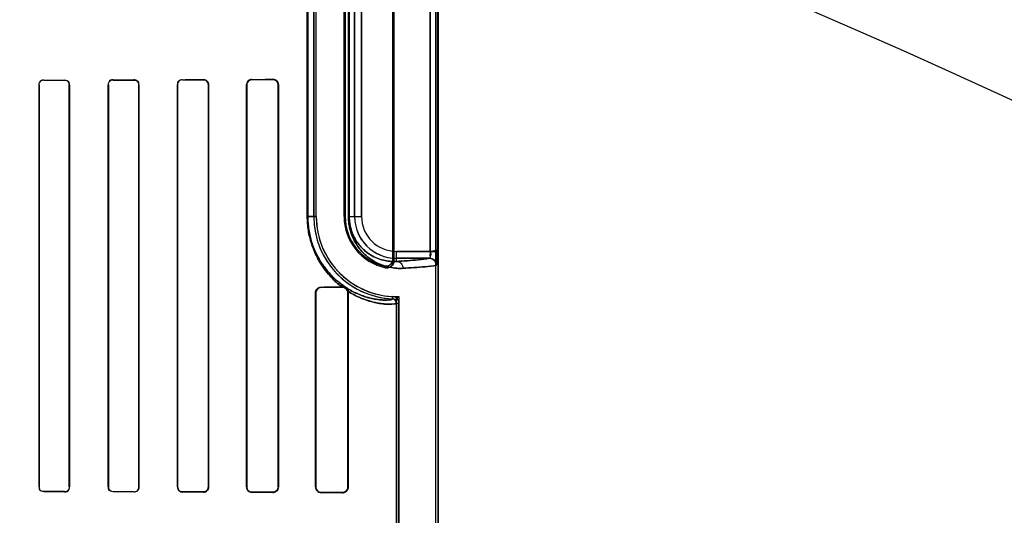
# Model space of a CAD drawing. Header units: millimetres. Extents: x 0 to 297, y 0 to 210.
# Tile 333 of 405: x 242.392 to 242.747, y 157.499 to 157.677. Entities that reach past the tile are written whole.
import ezdxf

# ---------------------------------------------------------------- set-up
doc = ezdxf.new("R2010")
doc.units = ezdxf.units.MM
doc.header["$LTSCALE"] = 16.335
doc.layers.get('0').update_dxf_attribs({"linetype": 'CONTINUOUS'})
for name, color, linetype in [('AXES_REF', 7, 'CONTINUOUS'), ('INTFCLR_1', 7, 'CONTINUOUS'), ('INTFCLR_72935', 7, 'CONTINUOUS')]:
    doc.layers.add(name, color=color, linetype=linetype)

msp = doc.modelspace()

# ---------------------------------------------------------------- linework, layer by layer
at = {"color": 7, "linetype": 'Continuous'}
for radius in [4.8479140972, 4.8475, 4.8164570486]:
    msp.add_circle((241.5069109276, 154.9564782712), radius, dxfattribs=at)
msp.add_arc((241.5069109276, 154.9564782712), 4.8, 278.2771290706, 261.7228709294, dxfattribs=at)
at = {"layer": 'AXES_REF', "color": 9, "linetype": 'Continuous'}
msp.add_circle((241.5069109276, 154.9564782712), 2.9642884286, dxfattribs=at)
at = {"layer": 'AXES_REF', "color": 7, "linetype": 'Continuous'}
msp.add_arc((241.5069109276, 154.9564782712), 4.91, 113.0826119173, 66.9173880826, dxfattribs=at)
at = {"layer": 'AXES_REF', "color": 9, "linetype": 'Continuous'}
msp.add_arc((241.5069109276, 154.9564782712), 4.4222561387, 94.4118118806, 85.5881881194, dxfattribs=at)
at = {"layer": 'INTFCLR_1', "color": 6, "linetype": 'Continuous'}
for p, q in [((242.541945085, 158.0414795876), (242.541945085, 156.7064711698)), ((242.5428267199, 158.0414711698), (242.5428267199, 156.7064711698)), ((242.5265076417, 157.5910024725), (242.5265076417, 157.7419398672)), ((242.526945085, 157.7424883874), (242.526945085, 157.5904539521)), ((242.4980862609, 157.7264711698), (242.4980862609, 157.6064711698)), ((242.4989678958, 157.6064711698), (242.4989678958, 157.7264711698)), ((242.5089678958, 157.6064711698), (242.5089678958, 157.7264711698)), ((242.5094053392, 157.7264711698), (242.5094053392, 157.6064711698)), ((242.3990856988, 157.6539711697), (242.3990856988, 157.5089711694)), ((242.3991457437, 157.6539711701), (242.3991457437, 157.5089711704)), ((242.4099774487, 157.5089711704), (242.4099774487, 157.6539711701)), ((242.4100394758, 157.5089711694), (242.4100394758, 157.6539711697)), ((242.4240276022, 157.6539711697), (242.4240276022, 157.5089711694)), ((242.4240920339, 157.6539711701), (242.4240920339, 157.5089711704)), ((242.4350372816, 157.5089711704), (242.4350372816, 157.6539711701)), ((242.435104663, 157.5089711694), (242.435104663, 157.6539711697)), ((242.4489529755, 157.6539711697), (242.4489529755, 157.5089711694)), ((242.4490240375, 157.6539711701), (242.4490240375, 157.5089711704)), ((242.4601133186, 157.5089711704), (242.4601133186, 157.6539711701)), ((242.4601890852, 157.5089711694), (242.4601890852, 157.6539711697)), ((242.4738552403, 157.6539711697), (242.4738552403, 157.5089711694)), ((242.4739372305, 157.6539711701), (242.4739372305, 157.5089711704)), ((242.4852118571, 157.5089711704), (242.4852118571, 157.6539711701)), ((242.485302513, 157.5089711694), (242.485302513, 157.6539711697)), ((242.4987186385, 157.5789711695), (242.4987186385, 157.5089711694)), ((242.4988223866, 157.5789711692), (242.4988223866, 157.5089711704)), ((242.5081354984, 157.5811241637), (242.5083007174, 157.5811255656)), ((242.5103474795, 157.5089711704), (242.5103474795, 157.5789711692)), ((242.5104742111, 157.5789711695), (242.5104005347, 157.5795296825)), ((242.5104742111, 157.5089711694), (242.5104742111, 157.5789711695)), ((242.5278267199, 157.5752665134), (242.5278267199, 156.9726758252)), ((242.5287083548, 156.9726758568), (242.5287083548, 157.5752665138))]:
    msp.add_line(p, q, dxfattribs=at)
at = {"layer": 'INTFCLR_1', "color": 9, "linetype": 'Continuous'}
for p, q in [((242.5400406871, 157.5939279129), (242.5400406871, 157.7390144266)), ((242.5425380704, 157.7390144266), (242.5425380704, 157.5939279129)), ((242.495726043, 157.6064711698), (242.495726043, 157.7264711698)), ((242.4959104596, 157.7264711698), (242.4959104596, 157.6064711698)), ((242.5105565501, 157.6064711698), (242.5105565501, 157.7264711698)), ((242.5108487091, 157.7264711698), (242.5108487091, 157.6064711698)), ((242.5127838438, 157.7264711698), (242.5127838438, 157.6064711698)), ((242.515283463, 157.6064711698), (242.515283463, 157.7264711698)), ((242.3990856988, 157.6539711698), (242.3991457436, 157.6539711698)), ((242.4008007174, 157.6556293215), (242.4008007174, 157.655689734)), ((242.4083007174, 157.6557059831), (242.4083007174, 157.6556443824)), ((242.4099774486, 157.6539711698), (242.4100394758, 157.6539711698)), ((242.4240276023, 157.6539711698), (242.4240920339, 157.6539711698)), ((242.4258007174, 157.6556840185), (242.4258007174, 157.6557489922)), ((242.4333007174, 157.6557698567), (242.4333007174, 157.6557031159)), ((242.4350372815, 157.6539711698), (242.4351046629, 157.6539711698)), ((242.4489529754, 157.6539711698), (242.4490240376, 157.6539711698)), ((242.4508007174, 157.6557533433), (242.4508007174, 157.6558252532)), ((242.4583007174, 157.6558523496), (242.4583007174, 157.6557776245)), ((242.4601133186, 157.6539711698), (242.4601890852, 157.6539711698)), ((242.4738552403, 157.6539711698), (242.4739372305, 157.6539711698)), ((242.4758007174, 157.6558421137), (242.4758007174, 157.6559256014)), ((242.4833007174, 157.6559624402), (242.4833007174, 157.6558737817)), ((242.4852118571, 157.6539711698), (242.4853025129, 157.6539711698)), ((242.495726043, 157.6064711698), (242.4989678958, 157.6064711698)), ((242.5094053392, 157.6064711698), (242.5089678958, 157.6064711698)), ((242.5105565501, 157.6064711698), (242.515283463, 157.6064711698)), ((242.5278267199, 157.5903060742), (242.5278267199, 157.5939279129)), ((242.5400406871, 157.5939279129), (242.5278267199, 157.5939279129)), ((242.5278267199, 157.5914282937), (242.5397713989, 157.5914282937)), ((242.4987186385, 157.5789711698), (242.4988223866, 157.5789711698)), ((242.5008007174, 157.5809603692), (242.5008007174, 157.5810676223)), ((242.5083007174, 157.5811255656), (242.5083007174, 157.5810047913)), ((242.5103474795, 157.5789711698), (242.5104742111, 157.5789711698)), ((242.5264410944, 157.5776456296), (242.5263987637, 157.5767650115)), ((242.5278267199, 157.5752666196), (242.5287083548, 157.5752666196)), ((242.3991457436, 157.5089711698), (242.3990856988, 157.5089711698)), ((242.4100394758, 157.5089711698), (242.4099774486, 157.5089711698)), ((242.4240920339, 157.5089711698), (242.4240276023, 157.5089711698)), ((242.4351046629, 157.5089711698), (242.4350372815, 157.5089711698)), ((242.4490240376, 157.5089711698), (242.4489529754, 157.5089711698)), ((242.4601890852, 157.5089711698), (242.4601133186, 157.5089711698)), ((242.4739372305, 157.5089711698), (242.4738552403, 157.5089711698)), ((242.4853025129, 157.5089711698), (242.4852118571, 157.5089711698)), ((242.4988223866, 157.5089711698), (242.4987186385, 157.5089711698)), ((242.5104742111, 157.5089711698), (242.5103474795, 157.5089711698)), ((242.4008007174, 157.5072526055), (242.4008007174, 157.507313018)), ((242.4083007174, 157.5072979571), (242.4083007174, 157.5072363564)), ((242.4258007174, 157.5071933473), (242.4258007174, 157.507258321)), ((242.4333007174, 157.5072392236), (242.4333007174, 157.5071724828)), ((242.4508007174, 157.5071170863), (242.4508007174, 157.5071889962)), ((242.4583007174, 157.507164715), (242.4583007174, 157.5070899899)), ((242.4758007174, 157.5070167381), (242.4758007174, 157.5071002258)), ((242.4833007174, 157.5070685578), (242.4833007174, 157.5069798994)), ((242.5008007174, 157.5068747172), (242.5008007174, 157.5069819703)), ((242.5083007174, 157.5069375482), (242.5083007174, 157.5068167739))]:
    msp.add_line(p, q, dxfattribs=at)
at = {"layer": 'INTFCLR_1', "color": 7, "linetype": 'Continuous'}
for p, q in [((242.5400406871, 157.5939279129), (242.5425391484, 157.5944109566)), ((242.5425380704, 157.5939279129), (242.5400406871, 157.5939279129)), ((242.5078700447, 157.5821522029), (242.5099561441, 157.5806988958)), ((242.5083007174, 157.5811255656), (242.5088685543, 157.5810544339)), ((242.508912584, 157.580914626), (242.5083007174, 157.5810047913)), ((242.50985982, 157.5807590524), (242.5084032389, 157.5817499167)), ((242.4589234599, 157.507193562), (242.4583007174, 157.5070899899)), ((242.5083007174, 157.5069375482), (242.5089133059, 157.5070279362))]:
    msp.add_line(p, q, dxfattribs=at)
at = {"layer": 'INTFCLR_1', "color": 6, "linetype": 'Continuous'}
for centre, radius, start, end in [((242.5278267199, 157.6064711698), 0.0297404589, 179.9999999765, 267.2479465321), ((242.5278267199, 157.6064711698), 0.028858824, 180.0000016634, 267.2480109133), ((242.5278267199, 157.6064711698), 0.018858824, 180.0000025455, 258.1110820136), ((242.5278267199, 157.6064711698), 0.0184213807, 179.9999997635, 256.164763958), ((242.5263265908, 157.5752666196), 0.0015001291, 0, 87.24365361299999), ((242.5263265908, 157.5752666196), 0.002381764, 359.9999793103, 87.2436560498)]:
    msp.add_arc(centre, radius, start, end, dxfattribs=at)
at = {"layer": 'INTFCLR_1', "color": 9, "linetype": 'Continuous'}
for centre, radius, start, end in [((242.5278267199, 157.6064711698), 0.0150428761, 179.9999999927, 270.0000000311), ((242.5278267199, 157.6064711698), 0.0125432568, 180.0000002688, 269.9999999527), ((242.5590191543, 157.6164816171), 0.0413059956, 218.0856596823, 219.0588532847), ((242.5591776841, 157.6208289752), 0.0481478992, 222.0440527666, 222.9598197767), ((242.5378969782, 157.6212831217), 0.04932388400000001, 232.2612424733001, 232.4993335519)]:
    msp.add_arc(centre, radius, start, end, dxfattribs=at)
at = {"layer": 'INTFCLR_1', "color": 6, "linetype": 'Continuous'}
for centre, major_axis, ratio, start_param, end_param in [((242.2670507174, 157.6564711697), (0.2607760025, 0), 0.0034906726, -1.0322457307, -0.9983944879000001), ((242.2670507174, 157.6564711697), (0.2757760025, 0), 0.0034906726, -1.0644388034, -1.0330623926), ((242.2670507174, 157.6564711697), (0.2607760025, 0), 0.0034906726, -0.9162996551, -0.8795209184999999), ((242.2670507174, 157.6564711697), (0.2757760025, 0), 0.0034906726, -0.9573995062, -0.9237350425), ((242.2670507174, 157.6564711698), (0.2607760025, 0), 0.0034906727, -0.7888979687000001, -0.7475038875), ((242.2670507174, 157.6564711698), (0.2757760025, 0), 0.0034906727, -0.8415583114, -0.8044638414), ((242.2670507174, 157.6564711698), (0.2607760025, 0), 0.0034906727, -0.642674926, -0.5930216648), ((242.2670507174, 157.6564711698), (0.2757760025, 0), 0.0034906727, -0.7121557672, -0.6694696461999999), ((242.2670507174, 157.5814711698), (0.2607760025, 0), 0.0034906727, -0.4592997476, -0.3911010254), ((242.2670507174, 157.5814711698), (0.2757760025, 0), 0.0034906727, -0.5593349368, -0.5057648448), ((242.2670507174, 157.5064711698), (0.2757760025, 0), 0.0034906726, 1.0330623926, 1.0644388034), ((242.2670507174, 157.5064711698), (0.2607760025, 0), 0.0034906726, 0.9983944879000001, 1.0322457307), ((242.2670507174, 157.5064711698), (0.2757760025, 0), 0.0034906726, 0.9237350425, 0.9573995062), ((242.2670507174, 157.5064711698), (0.2607760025, 0), 0.0034906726, 0.8795209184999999, 0.9162996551), ((242.2670507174, 157.5064711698), (0.2757760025, 0), 0.0034906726, 0.8044638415, 0.8415583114), ((242.2670507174, 157.5064711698), (0.2607760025, 0), 0.0034906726, 0.7475038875, 0.7888979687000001), ((242.2670507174, 157.5064711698), (0.2757760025, 0), 0.0034906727, 0.6694696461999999, 0.7121557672), ((242.2670507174, 157.5064711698), (0.2607760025, 0), 0.0034906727, 0.5930216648, 0.642674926), ((242.2670507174, 157.5064711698), (0.2757760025, 0), 0.0034906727, 0.5057648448, 0.5593349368), ((242.2670507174, 157.5064711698), (0.2607760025, 0), 0.0034906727, 0.3894356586, 0.4592997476)]:
    msp.add_ellipse(centre, major_axis=major_axis, ratio=ratio, start_param=start_param, end_param=end_param, dxfattribs=at)
for points in [[(242.4008007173, 157.6556293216), (242.4002620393, 157.6556282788), (242.3993912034, 157.6553775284), (242.3993912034, 157.6548388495)], [(242.4008007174, 157.6556897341), (242.4002949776, 157.6556886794), (242.3994408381, 157.6555226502), (242.3994408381, 157.6550169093)], [(242.4099774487, 157.6539711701), (242.4099774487, 157.6544206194), (242.4098836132, 157.6552061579), (242.4094341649, 157.6552052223)], [(242.4100394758, 157.6539711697), (242.4100394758, 157.6544336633), (242.4099471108, 157.655243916), (242.4094846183, 157.6552428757)], [(242.4258007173, 157.6557489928), (242.4252673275, 157.6557475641), (242.4243738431, 157.6555580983), (242.4243738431, 157.6550247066)], [(242.4258007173, 157.6556840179), (242.4252905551, 157.6556827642), (242.4244332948, 157.6555067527), (242.4244332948, 157.654996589)], [(242.4350372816, 157.6539711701), (242.4350372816, 157.6544246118), (242.4349564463, 157.6552233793), (242.4345030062, 157.6552221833)], [(242.4508007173, 157.6557533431), (242.4503242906, 157.6557518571), (242.4494931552, 157.6556525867), (242.4494931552, 157.6551761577)], [(242.5397713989, 157.5914282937), (242.5402499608, 157.5914932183), (242.5400278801, 157.5923718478), (242.5400248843, 157.5928547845)], [(242.3990856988, 157.5089711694), (242.3990856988, 157.5085094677), (242.3991821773, 157.5077044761), (242.3996438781, 157.5077035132)], [(242.3991457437, 157.5089711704), (242.3991457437, 157.5085229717), (242.3992427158, 157.5077429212), (242.3996909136, 157.5077420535)], [(242.4083007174, 157.5072979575), (242.4087951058, 157.5072969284), (242.4096314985, 157.5074584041), (242.4096314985, 157.5079527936)], [(242.4083007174, 157.5072363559), (242.4088162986, 157.5072351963), (242.4096866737, 157.5074074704), (242.4096866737, 157.5079230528)], [(242.4240276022, 157.5089711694), (242.4240276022, 157.5085061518), (242.4241099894, 157.5076892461), (242.4245750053, 157.5076880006)], [(242.4240920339, 157.5089711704), (242.4240920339, 157.5085185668), (242.4241776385, 157.5077256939), (242.4246302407, 157.5077245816)], [(242.4333007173, 157.5072392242), (242.4338225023, 157.507237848), (242.4346988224, 157.5074214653), (242.4346988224, 157.507943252)]]:
    msp.add_open_spline(points, degree=3, dxfattribs=at)
for points, knots in [([(242.435104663, 157.6539711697), (242.435104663, 157.6544361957), (242.4347129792, 157.6553948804), (242.4337550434, 157.6557711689), (242.4333007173, 157.6557698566)], [0, 0, 0, 0, 0.5058182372, 1, 1, 1, 1]), ([(242.4508007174, 157.6558252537), (242.4503213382, 157.655823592), (242.4493379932, 157.6554180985), (242.4489529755, 157.6544358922), (242.4489529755, 157.6539711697)], [0, 0, 0, 0, 0.5077637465, 1, 1, 1, 1]), ([(242.4601890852, 157.6539711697), (242.4601890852, 157.6544327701), (242.4598082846, 157.6554317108), (242.458801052, 157.6558542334), (242.4583007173, 157.6558523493)], [0, 0, 0, 0, 0.4798646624, 1, 1, 1, 1]), ([(242.4601133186, 157.6539711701), (242.4601133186, 157.6544268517), (242.4597335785, 157.6553882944), (242.4587686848, 157.6557791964), (242.4583007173, 157.6557776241)], [0, 0, 0, 0, 0.4933478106, 1, 1, 1, 1]), ([(242.4758007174, 157.6559256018), (242.4753195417, 157.6559233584), (242.474288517, 157.6555227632), (242.4738552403, 157.6544843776), (242.4738552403, 157.6539711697)], [0, 0, 0, 0, 0.4838962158, 1, 1, 1, 1]), ([(242.4758007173, 157.6558421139), (242.4753545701, 157.6558403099), (242.4743695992, 157.6554737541), (242.4739372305, 157.6544770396), (242.4739372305, 157.6539711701)], [0, 0, 0, 0, 0.4686358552, 1, 1, 1, 1]), ([(242.485302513, 157.6539711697), (242.485302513, 157.6544213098), (242.4849424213, 157.6554722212), (242.4838686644, 157.6559653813), (242.4833007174, 157.6559624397)], [0, 0, 0, 0, 0.4421397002, 1, 1, 1, 1]), ([(242.4852118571, 157.6539711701), (242.4852118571, 157.6544213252), (242.4848456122, 157.655428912), (242.4838235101, 157.6558760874), (242.4833007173, 157.6558737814)], [0, 0, 0, 0, 0.4626688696, 1, 1, 1, 1]), ([(242.5234216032, 157.5885842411), (242.5239450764, 157.5884553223), (242.5255055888, 157.5885422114), (242.5265076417, 157.5900980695), (242.5265076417, 157.5910024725)], [0, 0, 0, 0, 0.3734727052, 1, 1, 1, 1]), ([(242.5269450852, 157.5904539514), (242.5269450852, 157.5899243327), (242.5265023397, 157.5884593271), (242.5248112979, 157.5878337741), (242.5239415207, 157.5880168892)], [0, 0, 0, 0, 0.3733751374, 1, 1, 1, 1]), ([(242.5422663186, 157.5889286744), (242.5422656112, 157.5895660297), (242.541733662, 157.5908923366), (242.5404079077, 157.5914275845), (242.5397713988, 157.5914282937)], [0, 0, 0, 0, 0.5003322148, 1, 1, 1, 1]), ([(242.4987186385, 157.5789711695), (242.4987186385, 157.5794351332), (242.4990849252, 157.580531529), (242.5002008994, 157.5810633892), (242.5008007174, 157.5810676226)], [0, 0, 0, 0, 0.4361394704, 1, 1, 1, 1]), ([(242.5008007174, 157.5809603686), (242.5003491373, 157.5809578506), (242.4993076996, 157.5805921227), (242.4988223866, 157.5795302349), (242.4988223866, 157.5789711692)], [0, 0, 0, 0, 0.4468271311, 1, 1, 1, 1]), ([(242.4333007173, 157.5071724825), (242.4337537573, 157.5071711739), (242.4347114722, 157.5075459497), (242.435104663, 157.5085048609), (242.435104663, 157.5089711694)], [0, 0, 0, 0, 0.4927847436, 1, 1, 1, 1]), ([(242.4489529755, 157.5089711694), (242.4489529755, 157.5085048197), (242.4493398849, 157.5075223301), (242.4503229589, 157.5071187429), (242.4508007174, 157.5071170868)], [0, 0, 0, 0, 0.4939564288, 1, 1, 1, 1]), ([(242.4490240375, 157.5089711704), (242.4490240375, 157.508514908), (242.4494057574, 157.5075692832), (242.4503493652, 157.507190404), (242.4508007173, 157.5071889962)], [0, 0, 0, 0, 0.5027038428, 1, 1, 1, 1]), ([(242.4583007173, 157.5071647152), (242.458769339, 157.5071631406), (242.4597343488, 157.5075548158), (242.4601133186, 157.5085161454), (242.4601133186, 157.5089711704)], [0, 0, 0, 0, 0.5073617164, 1, 1, 1, 1]), ([(242.4738552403, 157.5089711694), (242.4738552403, 157.5085127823), (242.4742253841, 157.5074841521), (242.4752651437, 157.5070192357), (242.4758007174, 157.5070167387)], [0, 0, 0, 0, 0.4611695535, 1, 1, 1, 1]), ([(242.4739372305, 157.5089711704), (242.4739372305, 157.508517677), (242.474308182, 157.5075298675), (242.4753020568, 157.5071022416), (242.4758007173, 157.5071002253)], [0, 0, 0, 0, 0.4762796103, 1, 1, 1, 1]), ([(242.4852118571, 157.5089711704), (242.4852118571, 157.5085211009), (242.4848457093, 157.5075135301), (242.4838235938, 157.5070662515), (242.4833007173, 157.5070685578)], [0, 0, 0, 0, 0.4625818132, 1, 1, 1, 1]), ([(242.4833007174, 157.5069798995), (242.4837519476, 157.5069775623), (242.4848049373, 157.5073332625), (242.485302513, 157.5084042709), (242.485302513, 157.5089711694)], [0, 0, 0, 0, 0.4431989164, 1, 1, 1, 1]), ([(242.4987186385, 157.5089711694), (242.4987186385, 157.5085072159), (242.4990849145, 157.5074108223), (242.50020089, 157.5068789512), (242.5008007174, 157.5068747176)], [0, 0, 0, 0, 0.4361302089, 1, 1, 1, 1]), ([(242.4988223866, 157.5089711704), (242.4988223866, 157.5084709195), (242.499237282, 157.507418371), (242.50028936, 157.506984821), (242.5008007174, 157.5069819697)], [0, 0, 0, 0, 0.4945066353, 1, 1, 1, 1]), ([(242.5083007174, 157.5068167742), (242.5087849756, 157.5068126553), (242.5099270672, 157.5071897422), (242.5104742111, 157.5083517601), (242.5104742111, 157.5089711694)], [0, 0, 0, 0, 0.4387807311, 1, 1, 1, 1])]:
    msp.add_open_spline(points, degree=3, knots=knots, dxfattribs=at)
at = {"layer": 'INTFCLR_1', "color": 9, "linetype": 'Continuous'}
for points, knots in [([(242.495726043, 157.6064711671), (242.4957260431, 157.6056208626), (242.4957928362, 157.6039374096), (242.4960863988, 157.6014645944), (242.4965510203, 157.599106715), (242.4971586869, 157.5968918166), (242.4978771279, 157.5948435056), (242.4989162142, 157.5924060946), (242.5001003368, 157.5902015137), (242.501389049, 157.5882261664), (242.5026366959, 157.586516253), (242.5047488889, 157.5840223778), (242.5067722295, 157.5821766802), (242.5081354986, 157.5811241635)], [0, 0, 0, 0, 0.08732251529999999, 0.1728039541, 0.2554867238, 0.3338858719, 0.4084736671, 0.4782224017, 0.6058524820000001, 0.6647717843, 0.7203508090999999, 0.8231280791, 1, 1, 1, 1]), ([(242.4959104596, 157.6064711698), (242.4959104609, 157.6056590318), (242.4959739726, 157.6040512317), (242.4962531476, 157.6016895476), (242.4966949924, 157.5994376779), (242.4972728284, 157.5973225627), (242.4979560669, 157.5953666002), (242.4989438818, 157.5930398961), (242.5000697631, 157.5909354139), (242.5012951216, 157.5890499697), (242.5024810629, 157.5874186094), (242.5039863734, 157.5856353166), (242.505832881, 157.5838096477), (242.5070913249, 157.5827544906), (242.5077076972, 157.5822773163)], [0, 0, 0, 0, 0.08744343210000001, 0.1730341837, 0.2558124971, 0.3342917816, 0.4089208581, 0.4787112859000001, 0.6063112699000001, 0.6652117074, 0.7207350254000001, 0.8233861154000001, 0.9160714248, 1, 1, 1, 1]), ([(242.5105565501, 157.6064711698), (242.5105565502, 157.6058645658), (242.5106149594, 157.6046673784), (242.5108684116, 157.60293095), (242.5112606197, 157.6013070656), (242.5117586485, 157.5998221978), (242.5123338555, 157.5984788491), (242.5131471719, 157.5969155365), (242.5142525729, 157.5952356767), (242.515692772, 157.593548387), (242.5171537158, 157.5921792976), (242.5186121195, 157.591067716), (242.5204669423, 157.5899111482), (242.5227319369, 157.5888690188), (242.5253835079, 157.5881163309), (242.5278613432, 157.5877760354), (242.5294533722, 157.5877645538), (242.5302123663, 157.5878064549)], [0, 0, 0, 0, 0.060042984, 0.1184181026, 0.1734493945, 0.22517713, 0.2732606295, 0.3179414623, 0.3994792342, 0.4716692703, 0.5370373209, 0.5972913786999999, 0.6528779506, 0.7531551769, 0.8428840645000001, 0.9247587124, 1, 1, 1, 1]), ([(242.5108487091, 157.6064711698), (242.5108487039, 157.6059424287), (242.5108994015, 157.6048989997), (242.5111192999, 157.6033858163), (242.5114596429, 157.6019709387), (242.5120157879, 157.6003058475), (242.5128635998, 157.5985015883), (242.514053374, 157.5966880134), (242.5153014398, 157.5952224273), (242.5165662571, 157.594035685), (242.5178283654, 157.5930740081), (242.5194310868, 157.5920764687), (242.5213868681, 157.591181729), (242.5236735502, 157.5905426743), (242.5258067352, 157.5902628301), (242.5271751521, 157.5902643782), (242.5278267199, 157.5903060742)], [0, 0, 0, 0, 0.0604434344, 0.1191979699, 0.174553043, 0.226568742, 0.3196855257, 0.4015022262, 0.4738229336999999, 0.5392349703, 0.599401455, 0.6549095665, 0.7547931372, 0.8440475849, 0.9253631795, 1, 1, 1, 1]), ([(242.5397713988, 157.5914282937), (242.5384588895, 157.5910695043), (242.5344368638, 157.5907636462), (242.5304632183, 157.5904529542), (242.5278267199, 157.5903060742)], [0, 0, 0, 0, 0.3400599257, 1, 1, 1, 1]), ([(242.5278267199, 157.5903060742), (242.528438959, 157.5903027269), (242.5297235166, 157.5897373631), (242.5302092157, 157.5884390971), (242.5302123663, 157.5878064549)], [0, 0, 0, 0, 0.4918058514, 1, 1, 1, 1]), ([(242.5302123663, 157.5878064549), (242.5328729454, 157.5879533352), (242.5368830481, 157.5882641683), (242.5409412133, 157.5885696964), (242.5422663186, 157.5889286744)], [0, 0, 0, 0, 0.6599704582, 1, 1, 1, 1]), ([(242.50985982, 157.5807590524), (242.5105014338, 157.5803474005), (242.5117579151, 157.5796093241), (242.514146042, 157.5784368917), (242.5164153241, 157.5775881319), (242.5185297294, 157.577017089), (242.5202735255, 157.5766473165), (242.5220915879, 157.5764004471), (242.5241565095, 157.5763029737), (242.5252866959, 157.5764265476), (242.5263879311, 157.5765540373), (242.5263987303, 157.5767650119)], [0, 0, 0, 0, 0.1309097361, 0.2499119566, 0.4566207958, 0.545453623, 0.6261618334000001, 0.7616611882, 0.8653888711, 0.9637226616, 1, 1, 1, 1]), ([(242.5104005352, 157.5795296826), (242.5110752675, 157.5790980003), (242.5123979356, 157.578321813), (242.5149115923, 157.5770875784), (242.5173035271, 157.5761920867), (242.519529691, 157.5755860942), (242.5213687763, 157.575192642), (242.5232803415, 157.5749277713), (242.5254696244, 157.574808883), (242.5266286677, 157.5749431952), (242.5278267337, 157.575045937), (242.5278267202, 157.5752665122)], [0, 0, 0, 0, 0.130594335, 0.2497118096, 0.4563154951, 0.5455004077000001, 0.6260483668, 0.7617518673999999, 0.8656841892, 0.9640379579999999, 1, 1, 1, 1])]:
    msp.add_open_spline(points, degree=3, knots=knots, dxfattribs=at)
at = {"layer": 'INTFCLR_1', "color": 7, "linetype": 'Continuous'}
for points, knots in [([(242.5425391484, 157.5944109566), (242.5425405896, 157.5940889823), (242.5425363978, 157.5932974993), (242.5425291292, 157.5922144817), (242.5424972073, 157.5912175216), (242.542483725, 157.5902825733), (242.5423437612, 157.589668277), (242.5424018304, 157.5889653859), (242.5422663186, 157.5889286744)], [0, 0, 0, 0, 0.1755373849, 0.4319359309, 0.5881395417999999, 0.7249066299, 0.9234579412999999, 1, 1, 1, 1]), ([(242.5422663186, 157.5889286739), (242.5423834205, 157.5895140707), (242.5425109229, 157.5907165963), (242.5425274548, 157.5923894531), (242.542538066, 157.5934666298), (242.5425380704, 157.5939279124)], [0, 0, 0, 0, 0.3551246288, 0.7239401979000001, 1, 1, 1, 1]), ([(242.5104780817, 157.5792953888), (242.5104583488, 157.5794485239), (242.5102186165, 157.5800693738), (242.5095425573, 157.5809253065), (242.5086555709, 157.581128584), (242.5083007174, 157.5811255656)], [0, 0, 0, 0, 0.1523045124, 0.6499525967, 1, 1, 1, 1]), ([(242.5103474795, 157.5789711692), (242.5103472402, 157.5794709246), (242.5099348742, 157.5805561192), (242.5088425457, 157.5810012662), (242.5083007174, 157.5810047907)], [0, 0, 0, 0, 0.4797981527, 1, 1, 1, 1]), ([(242.4583007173, 157.5070899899), (242.4587931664, 157.507093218), (242.459797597, 157.5074985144), (242.4601923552, 157.5085015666), (242.4601890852, 157.5089711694)], [0, 0, 0, 0, 0.5118729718, 1, 1, 1, 1]), ([(242.5083007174, 157.5069375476), (242.5087932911, 157.5069413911), (242.5098754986, 157.5073280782), (242.5103496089, 157.5084222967), (242.5103474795, 157.5089711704)], [0, 0, 0, 0, 0.4729760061, 1, 1, 1, 1])]:
    msp.add_open_spline(points, degree=3, knots=knots, dxfattribs=at)
at = {"layer": 'INTFCLR_1', "color": 9, "linetype": 'Continuous'}
for points in [[(242.5081354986, 157.5811241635), (242.5081814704, 157.581531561), (242.5080205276, 157.5820123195), (242.5077076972, 157.5822773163)], [(242.508300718, 157.5811255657), (242.5083145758, 157.5814964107), (242.5081546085, 157.5819139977), (242.5078700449, 157.5821522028)]]:
    msp.add_open_spline(points, degree=3, dxfattribs=at)
at = {"layer": 'INTFCLR_1', "color": 7, "linetype": 'Continuous'}
for points in [[(242.5088685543, 157.5810544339), (242.5093586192, 157.5809252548), (242.5099761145, 157.5806626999), (242.5101075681, 157.5801732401)], [(242.5103474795, 157.5789711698), (242.5103474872, 157.5794655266), (242.5102790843, 157.5802065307), (242.5098066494, 157.5803521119)], [(242.5104005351, 157.5795296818), (242.5104376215, 157.5799758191), (242.5102247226, 157.5804997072), (242.50985982, 157.5807590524)], [(242.5099561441, 157.5806988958), (242.5103635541, 157.5804105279), (242.5105724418, 157.5797855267), (242.5104780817, 157.5792953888)], [(242.4601890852, 157.5089711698), (242.4601890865, 157.5084446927), (242.460023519, 157.5077099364), (242.4595260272, 157.5075376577)], [(242.5089133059, 157.5070279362), (242.5093525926, 157.50716348), (242.5100152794, 157.5073975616), (242.5100152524, 157.5078572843)]]:
    msp.add_open_spline(points, degree=3, dxfattribs=at)
at = {"layer": 'INTFCLR_72935', "color": 6, "linetype": 'Continuous'}
for p, q in [((242.5419450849, 158.0414880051), (242.5419450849, 156.7064711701)), ((242.5428267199, 156.7064711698), (242.5428267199, 158.0414711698)), ((242.5265076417, 157.7419398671), (242.5265076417, 157.5910024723)), ((242.526945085, 157.5904539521), (242.526945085, 157.7424883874)), ((242.4980862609, 157.6064711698), (242.4980862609, 157.7264711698)), ((242.4989678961, 157.6064711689), (242.4989678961, 157.7264711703)), ((242.5089678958, 157.7264711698), (242.5089678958, 157.6064711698)), ((242.5094053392, 157.6064711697), (242.5094053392, 157.7264711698)), ((242.3990856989, 157.5089711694), (242.3990856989, 157.6539711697)), ((242.3991457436, 157.5089711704), (242.3991457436, 157.6539711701)), ((242.4099774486, 157.6539711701), (242.4099774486, 157.5089711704)), ((242.4100394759, 157.6539711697), (242.4100394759, 157.5089711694)), ((242.4240276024, 157.5089711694), (242.4240276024, 157.6539711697)), ((242.424092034, 157.5089711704), (242.424092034, 157.6539711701)), ((242.4350372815, 157.6539711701), (242.4350372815, 157.5089711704)), ((242.4351046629, 157.6539711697), (242.4351046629, 157.5089711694)), ((242.4489529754, 157.5089711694), (242.4489529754, 157.6539711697)), ((242.4490240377, 157.5089711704), (242.4490240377, 157.6539711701)), ((242.4601133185, 157.6539711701), (242.4601133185, 157.5089711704)), ((242.4601890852, 157.6539711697), (242.4601890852, 157.5089711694)), ((242.4738552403, 157.5089711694), (242.4738552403, 157.6539711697)), ((242.4739372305, 157.5089711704), (242.4739372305, 157.6539711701)), ((242.4852118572, 157.6539711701), (242.4852118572, 157.5089711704)), ((242.4853025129, 157.6539711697), (242.4853025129, 157.5089711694)), ((242.4987186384, 157.5089711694), (242.4987186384, 157.5789711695)), ((242.4988223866, 157.5089711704), (242.4988223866, 157.5789711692)), ((242.5083007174, 157.5811255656), (242.5081354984, 157.5811241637)), ((242.5103474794, 157.5789711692), (242.5103474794, 157.5089711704)), ((242.5104742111, 157.5789711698), (242.5104005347, 157.5795296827)), ((242.5104742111, 157.5789711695), (242.5104742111, 157.5089711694)), ((242.5278267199, 157.576730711), (242.5287083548, 157.5776258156)), ((242.5278267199, 156.9712116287), (242.5278267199, 157.5767307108)), ((242.5287083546, 157.577625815), (242.5287083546, 156.9703165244))]:
    msp.add_line(p, q, dxfattribs=at)
at = {"layer": 'INTFCLR_72935', "color": 9, "linetype": 'Continuous'}
for p, q in [((242.5400406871, 157.7390144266), (242.5400406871, 157.5939279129)), ((242.5425380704, 157.7390144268), (242.5425380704, 157.5939279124)), ((242.4957260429, 157.6064711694), (242.4957260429, 157.7264711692)), ((242.4959104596, 157.6064711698), (242.4959104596, 157.7264711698)), ((242.5105565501, 157.6064711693), (242.5105565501, 157.72647117)), ((242.5108487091, 157.6064711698), (242.5108487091, 157.7264711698)), ((242.5127838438, 157.6064711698), (242.5127838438, 157.7264711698)), ((242.515283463, 157.7264711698), (242.515283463, 157.6064711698)), ((242.3991457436, 157.6539711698), (242.3990856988, 157.6539711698)), ((242.4008007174, 157.655689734), (242.4008007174, 157.6556293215)), ((242.4083007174, 157.6556443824), (242.4083007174, 157.6557059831)), ((242.4100394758, 157.6539711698), (242.4099774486, 157.6539711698)), ((242.4240920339, 157.6539711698), (242.4240276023, 157.6539711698)), ((242.4258007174, 157.6557489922), (242.4258007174, 157.6556840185)), ((242.4333007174, 157.6557031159), (242.4333007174, 157.6557698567)), ((242.4351046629, 157.6539711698), (242.4350372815, 157.6539711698)), ((242.4490240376, 157.6539711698), (242.4489529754, 157.6539711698)), ((242.4508007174, 157.6558252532), (242.4508007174, 157.6557533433)), ((242.4583007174, 157.6557776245), (242.4583007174, 157.6558523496)), ((242.4601890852, 157.6539711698), (242.4601133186, 157.6539711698)), ((242.4739372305, 157.6539711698), (242.4738552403, 157.6539711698)), ((242.4758007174, 157.6559256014), (242.4758007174, 157.6558421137)), ((242.4833007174, 157.6558737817), (242.4833007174, 157.6559624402)), ((242.4853025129, 157.6539711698), (242.4852118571, 157.6539711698)), ((242.4989678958, 157.6064711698), (242.495726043, 157.6064711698)), ((242.5089678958, 157.6064711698), (242.5094053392, 157.6064711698)), ((242.5105565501, 157.6064711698), (242.515283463, 157.6064711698)), ((242.5278267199, 157.5903060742), (242.5278267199, 157.5939279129)), ((242.5278267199, 157.5939279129), (242.5425380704, 157.5939279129)), ((242.5397713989, 157.5914282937), (242.5278267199, 157.5914282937)), ((242.4988223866, 157.5789711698), (242.4987186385, 157.5789711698)), ((242.5008007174, 157.5810676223), (242.5008007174, 157.5809603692)), ((242.5083007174, 157.5810047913), (242.5083007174, 157.5811255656)), ((242.5104742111, 157.5789711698), (242.5103474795, 157.5789711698)), ((242.3990856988, 157.5089711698), (242.3991457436, 157.5089711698)), ((242.4099774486, 157.5089711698), (242.4100394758, 157.5089711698)), ((242.4240276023, 157.5089711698), (242.4240920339, 157.5089711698)), ((242.4350372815, 157.5089711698), (242.4351046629, 157.5089711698)), ((242.4489529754, 157.5089711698), (242.4490240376, 157.5089711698)), ((242.4601133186, 157.5089711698), (242.4601890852, 157.5089711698)), ((242.4738552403, 157.5089711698), (242.4739372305, 157.5089711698)), ((242.4852118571, 157.5089711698), (242.4853025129, 157.5089711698)), ((242.4987186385, 157.5089711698), (242.4988223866, 157.5089711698)), ((242.5103474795, 157.5089711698), (242.5104742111, 157.5089711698)), ((242.4008007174, 157.507313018), (242.4008007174, 157.5072526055)), ((242.4083007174, 157.5072363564), (242.4083007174, 157.5072979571)), ((242.4258007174, 157.507258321), (242.4258007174, 157.5071933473)), ((242.4333007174, 157.5071724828), (242.4333007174, 157.5072392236)), ((242.4508007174, 157.5071889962), (242.4508007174, 157.5071170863)), ((242.4583007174, 157.5070899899), (242.4583007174, 157.507164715)), ((242.4758007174, 157.5071002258), (242.4758007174, 157.5070167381)), ((242.4833007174, 157.5069798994), (242.4833007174, 157.5070685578)), ((242.5008007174, 157.5069819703), (242.5008007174, 157.5068747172)), ((242.5083007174, 157.5068167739), (242.5083007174, 157.5069375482))]:
    msp.add_line(p, q, dxfattribs=at)
at = {"layer": 'INTFCLR_72935', "color": 7, "linetype": 'Continuous'}
for p, q in [((242.4589234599, 157.6557487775), (242.4583007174, 157.6558523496)), ((242.4833007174, 157.6558737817), (242.4839124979, 157.6557756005)), ((242.5078700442, 157.5821522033), (242.5092409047, 157.5811545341)), ((242.5099665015, 157.5806915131), (242.5078700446, 157.5821522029)), ((242.5083007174, 157.5810047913), (242.5089133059, 157.5809144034)), ((242.4839098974, 157.5071658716), (242.4833007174, 157.5070685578)), ((242.508912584, 157.5070277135), (242.5083007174, 157.5069375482))]:
    msp.add_line(p, q, dxfattribs=at)
at = {"layer": 'INTFCLR_72935', "color": 6, "linetype": 'Continuous'}
for radius, start, end in [(0.0297404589, 180.0000000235, 270), (0.028858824, 180.0000016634, 271.7506536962), (0.018858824, 180.0000025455, 258.1110820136), (0.0184213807, 180.0000001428, 256.1647639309)]:
    msp.add_arc((242.5278267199, 157.6064711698), radius, start, end, dxfattribs=at)
at = {"layer": 'INTFCLR_72935', "color": 9, "linetype": 'Continuous'}
for centre, radius, start, end in [((242.5278267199, 157.6064711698), 0.0150428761, 180.0000000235, 269.9999999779), ((242.5278267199, 157.6064711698), 0.0125432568, 180.0000002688, 269.9999999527), ((242.559019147, 157.616481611), 0.041305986, 218.0856592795, 219.0588531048), ((242.5591776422, 157.6208289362), 0.0481478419, 222.0440516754, 222.9598197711), ((242.5378969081, 157.6212830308), 0.0493237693, 232.2612423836, 232.4993337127)]:
    msp.add_arc(centre, radius, start, end, dxfattribs=at)
at = {"layer": 'INTFCLR_72935', "color": 6, "linetype": 'Continuous'}
for centre, major_axis, ratio, start_param, end_param in [((242.2670507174, 157.6564711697), (0.2607760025, 0), 0.0034906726, -1.0322457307, -0.9983944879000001), ((242.2670507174, 157.6564711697), (0.2757760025, 0), 0.0034906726, -1.0644388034, -1.0330623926), ((242.2670507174, 157.6564711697), (0.2607760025, 0), 0.0034906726, -0.9162996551, -0.8795209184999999), ((242.2670507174, 157.6564711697), (0.2757760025, 0), 0.0034906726, -0.9573995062, -0.9237350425), ((242.2670507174, 157.6564711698), (0.2607760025, 0), 0.0034906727, -0.7888979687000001, -0.7475038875), ((242.2670507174, 157.6564711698), (0.2757760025, 0), 0.0034906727, -0.8415583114, -0.8044638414), ((242.2670507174, 157.6564711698), (0.2607760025, 0), 0.0034906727, -0.642674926, -0.5930216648), ((242.2670507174, 157.6564711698), (0.2757760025, 0), 0.0034906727, -0.7121557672, -0.6694696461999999), ((242.2670507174, 157.5814711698), (0.2607760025, 0), 0.0034906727, -0.4592997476, -0.3911010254), ((242.2670507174, 157.5814711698), (0.2757760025, 0), 0.0034906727, -0.5593349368, -0.5057648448), ((242.2670507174, 157.5064711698), (0.2757760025, 0), 0.0034906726, 1.0330623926, 1.0644388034), ((242.2670507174, 157.5064711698), (0.2607760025, 0), 0.0034906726, 0.9983944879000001, 1.0322457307), ((242.2670507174, 157.5064711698), (0.2757760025, 0), 0.0034906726, 0.9237350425, 0.9573995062), ((242.2670507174, 157.5064711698), (0.2607760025, 0), 0.0034906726, 0.8795209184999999, 0.9162996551), ((242.2670507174, 157.5064711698), (0.2757760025, 0), 0.0034906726, 0.8044638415, 0.8415583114), ((242.2670507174, 157.5064711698), (0.2607760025, 0), 0.0034906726, 0.7475038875, 0.7888979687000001), ((242.2670507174, 157.5064711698), (0.2757760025, 0), 0.0034906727, 0.6694696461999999, 0.7121557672), ((242.2670507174, 157.5064711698), (0.2607760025, 0), 0.0034906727, 0.5930216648, 0.642674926), ((242.2670507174, 157.5064711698), (0.2757760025, 0), 0.0034906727, 0.5057648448, 0.5593349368), ((242.2670507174, 157.5064711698), (0.2607760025, 0), 0.0034906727, 0.3894356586, 0.4592997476)]:
    msp.add_ellipse(centre, major_axis=major_axis, ratio=ratio, start_param=start_param, end_param=end_param, dxfattribs=at)
for points in [[(242.3991457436, 157.6539711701), (242.3991457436, 157.6544231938), (242.3992482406, 157.6552078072), (242.3997002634, 157.6552086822)], [(242.4008007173, 157.6556897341), (242.4002903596, 157.6556886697), (242.3994313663, 157.6555152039), (242.3994313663, 157.6550048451)], [(242.4083007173, 157.655644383), (242.4087951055, 157.6556454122), (242.4096314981, 157.6554839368), (242.4096314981, 157.6549895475)], [(242.4100394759, 157.6539711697), (242.4100394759, 157.6544393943), (242.4099390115, 157.6552566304), (242.4094707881, 157.6552555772)], [(242.424092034, 157.6539711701), (242.424092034, 157.6544271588), (242.4241823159, 157.6552242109), (242.4246383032, 157.6552253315)], [(242.4258007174, 157.6557489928), (242.425260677, 157.6557475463), (242.4243605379, 157.6555469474), (242.4243605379, 157.6550069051)], [(242.4333007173, 157.6557031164), (242.4338293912, 157.6557045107), (242.4347126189, 157.6555092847), (242.4347126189, 157.6549806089)], [(242.4351046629, 157.6539711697), (242.4351046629, 157.654440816), (242.4350224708, 157.6552689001), (242.4345528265, 157.6552675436)], [(242.4490240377, 157.6539711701), (242.4490240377, 157.6544298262), (242.4490965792, 157.6552390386), (242.449555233, 157.6552404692)], [(242.5278267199, 157.5752665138), (242.5278267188, 157.5757227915), (242.5276557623, 157.5764615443), (242.5272000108, 157.5764834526)], [(242.3990856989, 157.5089711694), (242.3990856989, 157.5085058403), (242.3991873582, 157.5076964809), (242.3996526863, 157.5076955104)], [(242.4008007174, 157.5073130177), (242.4002592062, 157.507314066), (242.3993859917, 157.5075700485), (242.3993859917, 157.5081115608)], [(242.4083007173, 157.5072363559), (242.4088229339, 157.5072351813), (242.4097001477, 157.5074184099), (242.4097001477, 157.5079406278)], [(242.4099774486, 157.5089711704), (242.4099774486, 157.5085160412), (242.4098754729, 157.5077236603), (242.4094203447, 157.5077246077)], [(242.4240276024, 157.5089711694), (242.4240276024, 157.5085029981), (242.4241142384, 157.5076821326), (242.4245824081, 157.5076808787)], [(242.4258007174, 157.5072583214), (242.4252844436, 157.5072595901), (242.4244209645, 157.507445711), (242.4244209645, 157.5079619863)], [(242.4350372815, 157.5089711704), (242.4350372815, 157.5085130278), (242.4349500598, 157.5077083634), (242.4344919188, 157.5077095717)], [(242.4508007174, 157.5071889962), (242.4503430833, 157.5071904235), (242.4495353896, 157.5072641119), (242.4495353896, 157.5077217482)]]:
    msp.add_open_spline(points, degree=3, dxfattribs=at)
for points, knots in [([(242.4508007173, 157.6558252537), (242.4503171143, 157.6558235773), (242.4493333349, 157.6554127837), (242.4489529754, 157.6544315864), (242.4489529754, 157.6539711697)], [0, 0, 0, 0, 0.5122821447, 1, 1, 1, 1]), ([(242.4583007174, 157.6557776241), (242.4587727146, 157.65577921), (242.4597380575, 157.6553832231), (242.4601133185, 157.654422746), (242.4601133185, 157.6539711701)], [0, 0, 0, 0, 0.5110570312, 1, 1, 1, 1]), ([(242.4758007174, 157.6559256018), (242.4753311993, 157.6559234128), (242.4743022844, 157.6555360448), (242.4738552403, 157.6544958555), (242.4738552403, 157.6539711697)], [0, 0, 0, 0, 0.4722580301, 1, 1, 1, 1]), ([(242.4739372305, 157.6539711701), (242.4739372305, 157.6544246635), (242.4743081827, 157.6554124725), (242.4753020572, 157.6558400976), (242.4758007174, 157.6558421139)], [0, 0, 0, 0, 0.4762796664, 1, 1, 1, 1]), ([(242.4833007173, 157.6559624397), (242.4837519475, 157.6559647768), (242.4848049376, 157.6556090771), (242.4853025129, 157.6545380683), (242.4853025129, 157.6539711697)], [0, 0, 0, 0, 0.4431988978, 1, 1, 1, 1]), ([(242.5265076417, 157.5910024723), (242.5265076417, 157.5904633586), (242.5260501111, 157.5889688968), (242.5242997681, 157.5883679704), (242.5234216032, 157.5885842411)], [0, 0, 0, 0, 0.3734722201, 1, 1, 1, 1]), ([(242.5239415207, 157.5880168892), (242.5244597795, 157.5879077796), (242.5259845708, 157.5880392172), (242.5269450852, 157.5895651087), (242.5269450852, 157.5904539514)], [0, 0, 0, 0, 0.3733759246, 1, 1, 1, 1]), ([(242.4987186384, 157.5789711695), (242.4987186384, 157.5794351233), (242.4990849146, 157.5805315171), (242.5002008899, 157.5810633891), (242.5008007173, 157.5810676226)], [0, 0, 0, 0, 0.4361303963, 1, 1, 1, 1]), ([(242.4988223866, 157.5789711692), (242.4988223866, 157.5794537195), (242.4992171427, 157.5805029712), (242.5002718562, 157.5809574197), (242.5008007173, 157.5809603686)], [0, 0, 0, 0, 0.4771019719, 1, 1, 1, 1]), ([(242.4333007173, 157.5071724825), (242.4337597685, 157.5071711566), (242.4347186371, 157.5075528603), (242.4351046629, 157.5085108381), (242.4351046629, 157.5089711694)], [0, 0, 0, 0, 0.4993048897, 1, 1, 1, 1]), ([(242.4489529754, 157.5089711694), (242.4489529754, 157.5085031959), (242.4493420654, 157.5075206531), (242.4503246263, 157.5071187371), (242.4508007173, 157.5071170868)], [0, 0, 0, 0, 0.4956993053, 1, 1, 1, 1]), ([(242.4601133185, 157.5089711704), (242.4601133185, 157.508511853), (242.459729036, 157.5075499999), (242.4587650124, 157.5071631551), (242.4583007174, 157.5071647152)], [0, 0, 0, 0, 0.4973039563, 1, 1, 1, 1]), ([(242.4601890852, 157.5089711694), (242.4601890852, 157.5085095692), (242.4598082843, 157.5075106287), (242.4588010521, 157.5070881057), (242.4583007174, 157.5070899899)], [0, 0, 0, 0, 0.4798646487, 1, 1, 1, 1]), ([(242.4738552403, 157.5089711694), (242.4738552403, 157.5084512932), (242.474296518, 157.5074118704), (242.4753263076, 157.5070189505), (242.4758007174, 157.5070167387)], [0, 0, 0, 0, 0.5228611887, 1, 1, 1, 1]), ([(242.4758007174, 157.5071002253), (242.4753023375, 157.5071022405), (242.474308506, 157.5075295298), (242.4739372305, 157.5085173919), (242.4739372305, 157.5089711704)], [0, 0, 0, 0, 0.5234232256, 1, 1, 1, 1]), ([(242.4853025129, 157.5089711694), (242.4853025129, 157.5084639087), (242.4848774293, 157.5074022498), (242.4838127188, 157.5069772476), (242.4833007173, 157.5069798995)], [0, 0, 0, 0, 0.4976711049, 1, 1, 1, 1]), ([(242.4987186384, 157.5089711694), (242.4987186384, 157.5085072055), (242.4990849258, 157.5074108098), (242.5002008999, 157.5068789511), (242.5008007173, 157.5068747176)], [0, 0, 0, 0, 0.4361398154, 1, 1, 1, 1]), ([(242.5008007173, 157.5069819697), (242.5003491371, 157.5069844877), (242.4993076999, 157.5073502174), (242.4988223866, 157.5084121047), (242.4988223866, 157.5089711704)], [0, 0, 0, 0, 0.4468272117, 1, 1, 1, 1]), ([(242.5104742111, 157.5089711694), (242.5104742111, 157.5085132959), (242.5101154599, 157.5073799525), (242.5089452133, 157.5068112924), (242.5083007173, 157.5068167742)], [0, 0, 0, 0, 0.4153451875, 1, 1, 1, 1])]:
    msp.add_open_spline(points, degree=3, knots=knots, dxfattribs=at)
at = {"layer": 'INTFCLR_72935', "color": 7, "linetype": 'Continuous'}
for points, knots in [([(242.4583007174, 157.6558523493), (242.4587931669, 157.6558491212), (242.4597975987, 157.6554438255), (242.4601923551, 157.6544407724), (242.4601890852, 157.6539711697)], [0, 0, 0, 0, 0.5118732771, 1, 1, 1, 1]), ([(242.4833007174, 157.6558737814), (242.4837587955, 157.6558674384), (242.4847686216, 157.6555099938), (242.4852143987, 157.6544862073), (242.4852118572, 157.6539711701)], [0, 0, 0, 0, 0.4707545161, 1, 1, 1, 1]), ([(242.5400406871, 157.5939279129), (242.5400406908, 157.5937670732), (242.5400381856, 157.5930886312), (242.5399702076, 157.5925929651), (242.5399229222, 157.5913046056), (242.5397411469, 157.5914124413)], [0, 0, 0, 0, 0.1889097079, 0.7517593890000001, 1, 1, 1, 1]), ([(242.5422357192, 157.5888970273), (242.5423341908, 157.5887797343), (242.5424220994, 157.5898226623), (242.5424812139, 157.5904416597), (242.5425295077, 157.5921862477), (242.5425380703, 157.5932958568), (242.5425380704, 157.5939279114)], [0, 0, 0, 0, 0.0908190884, 0.3065073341, 0.6251820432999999, 1, 1, 1, 1]), ([(242.5425380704, 157.5939279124), (242.5425380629, 157.593465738), (242.5425274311, 157.5923880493), (242.5425108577, 157.5907151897), (242.5423833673, 157.5895135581), (242.5422663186, 157.5889286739)], [0, 0, 0, 0, 0.2765932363, 0.6451819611, 1, 1, 1, 1]), ([(242.5397411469, 157.5914124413), (242.5403790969, 157.591415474), (242.541715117, 157.590877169), (242.5422387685, 157.5895387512), (242.5422357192, 157.5888970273)], [0, 0, 0, 0, 0.498525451, 1, 1, 1, 1]), ([(242.5422663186, 157.5889286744), (242.5422656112, 157.5895660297), (242.5417336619, 157.5908923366), (242.5404079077, 157.5914275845), (242.5397713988, 157.5914282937)], [0, 0, 0, 0, 0.5003322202, 1, 1, 1, 1]), ([(242.5083007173, 157.5810047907), (242.5087932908, 157.5810009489), (242.5098754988, 157.5806142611), (242.5103496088, 157.579520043), (242.5103474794, 157.5789711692)], [0, 0, 0, 0, 0.4729758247, 1, 1, 1, 1]), ([(242.5083007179, 157.5811255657), (242.5084754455, 157.5811476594), (242.509403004, 157.5811673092), (242.5103077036, 157.5802695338), (242.5104005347, 157.5795296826)], [0, 0, 0, 0, 0.1910657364, 1, 1, 1, 1]), ([(242.5104005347, 157.5795296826), (242.510412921, 157.5795940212), (242.5105986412, 157.5797399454), (242.5103541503, 157.5802318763), (242.5101710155, 157.5805467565), (242.5099665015, 157.5806915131)], [0, 0, 0, 0, 0.1454200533, 0.4438885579, 1, 1, 1, 1]), ([(242.4852118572, 157.5089711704), (242.4852120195, 157.5084603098), (242.4847747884, 157.50743646), (242.4837630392, 157.5070763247), (242.4833007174, 157.5070685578)], [0, 0, 0, 0, 0.5249030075, 1, 1, 1, 1]), ([(242.5103474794, 157.5089711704), (242.5103472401, 157.5084714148), (242.5099348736, 157.5073862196), (242.5088425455, 157.506941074), (242.5083007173, 157.5069375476)], [0, 0, 0, 0, 0.4797983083, 1, 1, 1, 1])]:
    msp.add_open_spline(points, degree=3, knots=knots, dxfattribs=at)
for points in [[(242.4601890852, 157.6539711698), (242.4601890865, 157.6544976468), (242.460023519, 157.6552324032), (242.4595260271, 157.6554046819)], [(242.4839124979, 157.6557756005), (242.484406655, 157.6556103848), (242.4850605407, 157.6552357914), (242.4850605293, 157.6547147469)], [(242.5400406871, 157.5939279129), (242.5400407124, 157.5933905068), (242.5405167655, 157.5923892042), (242.5399842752, 157.5923166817)], [(242.5083007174, 157.5811255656), (242.5087947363, 157.5811297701), (242.5095687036, 157.5811050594), (242.5096967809, 157.5806279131)], [(242.5089133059, 157.5809144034), (242.5093525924, 157.5807788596), (242.5100152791, 157.5805447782), (242.5100152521, 157.5800850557)], [(242.50985982, 157.5807590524), (242.5102247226, 157.5804997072), (242.5104376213, 157.5799758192), (242.5104005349, 157.579529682)], [(242.4852118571, 157.5089711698), (242.4852118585, 157.5084339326), (242.4850389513, 157.5076807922), (242.4845291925, 157.5075111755)], [(242.5103474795, 157.5089711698), (242.5103474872, 157.5084768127), (242.5102790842, 157.5077358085), (242.509806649, 157.5075902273)]]:
    msp.add_open_spline(points, degree=3, dxfattribs=at)
at = {"layer": 'INTFCLR_72935', "color": 9, "linetype": 'Continuous'}
for points, knots in [([(242.508135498, 157.581124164), (242.5067691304, 157.582179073), (242.5047486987, 157.584022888), (242.5022708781, 157.5869483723), (242.5007283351, 157.5891840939), (242.4995496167, 157.5912265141), (242.4986851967, 157.5929490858), (242.4978815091, 157.5948321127), (242.4971614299, 157.5968827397), (242.4965521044, 157.5991015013), (242.4960866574, 157.6014626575), (242.4957928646, 157.603937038), (242.4957260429, 157.605620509), (242.495726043, 157.6064711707)], [0, 0, 0, 0, 0.1772713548, 0.2792693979, 0.3933089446, 0.4556233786, 0.5213336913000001, 0.5911069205, 0.6657363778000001, 0.7443546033, 0.8271968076, 0.9126420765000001, 1, 1, 1, 1]), ([(242.5077076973, 157.5822773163), (242.5064085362, 157.583283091), (242.5044877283, 157.5850412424), (242.5021331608, 157.5878311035), (242.5006669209, 157.5899641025), (242.4995465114, 157.5919132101), (242.4987242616, 157.5935581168), (242.4979601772, 157.5953559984), (242.4972753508, 157.5973141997), (242.4966960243, 157.5994327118), (242.4962533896, 157.6016876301), (242.4959740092, 157.6040508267), (242.4959104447, 157.6056586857), (242.4959104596, 157.6064711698)], [0, 0, 0, 0, 0.1769249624, 0.278775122, 0.3927213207, 0.4550635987, 0.5207678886, 0.5906272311, 0.6652884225, 0.7439890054, 0.8269364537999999, 0.9125076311, 1, 1, 1, 1]), ([(242.5302123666, 157.5878064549), (242.5294552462, 157.5877646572), (242.5278696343, 157.5877758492), (242.525400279, 157.5881132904), (242.5227524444, 157.5888614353), (242.5204837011, 157.5899019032), (242.5186236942, 157.5910595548), (242.5171590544, 157.5921745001), (242.5156953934, 157.5935453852), (242.5142593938, 157.5952276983), (242.5131575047, 157.5968990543), (242.5123442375, 157.5984565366), (242.5117655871, 157.5998036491), (242.5112642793, 157.6012938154), (242.5108712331, 157.6029166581), (242.5106157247, 157.6046582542), (242.5105565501, 157.605857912), (242.5105565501, 157.6064711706)], [0, 0, 0, 0, 0.0750554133, 0.1564841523, 0.245985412, 0.3464640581, 0.4023384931, 0.4625915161, 0.5283646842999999, 0.6004622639, 0.6810443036, 0.725898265, 0.7742486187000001, 0.8260106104, 0.8813405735, 0.939298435, 1, 1, 1, 1]), ([(242.5278267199, 157.5903060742), (242.5271767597, 157.5902644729), (242.5258138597, 157.5902627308), (242.5236880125, 157.5905401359), (242.521404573, 157.5911752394), (242.5194455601, 157.5920685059), (242.5178383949, 157.5930669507), (242.5165708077, 157.5940315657), (242.515303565, 157.5952199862), (242.5140589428, 157.5966815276), (242.5128709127, 157.5984892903), (242.5120224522, 157.6002886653), (242.5114628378, 157.601959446), (242.511121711, 157.6033735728), (242.510900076, 157.6048910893), (242.5108486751, 157.6059366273), (242.5108487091, 157.6064711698)], [0, 0, 0, 0, 0.0744526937, 0.1553255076, 0.2443501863, 0.344434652, 0.4002308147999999, 0.4603906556, 0.526222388, 0.598457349, 0.6793343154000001, 0.7728337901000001, 0.8249234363, 0.8805639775, 0.9388934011, 1, 1, 1, 1]), ([(242.5278267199, 157.5903060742), (242.5304632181, 157.5904529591), (242.5344368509, 157.5907636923), (242.5384589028, 157.5910694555), (242.5397713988, 157.5914282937)], [0, 0, 0, 0, 0.6599400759, 1, 1, 1, 1]), ([(242.5278267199, 157.5903060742), (242.5284389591, 157.5903027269), (242.5297235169, 157.5897373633), (242.530209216, 157.5884390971), (242.5302123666, 157.5878064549)], [0, 0, 0, 0, 0.491805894, 1, 1, 1, 1]), ([(242.5422663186, 157.5889286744), (242.5409412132, 157.5885696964), (242.5368830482, 157.5882641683), (242.5328729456, 157.5879533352), (242.5302123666, 157.5878064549)], [0, 0, 0, 0, 0.3400295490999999, 1, 1, 1, 1]), ([(242.5263987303, 157.5767650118), (242.5263939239, 157.5766568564), (242.5259362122, 157.5764914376), (242.5252329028, 157.5763888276), (242.5238892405, 157.5763158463), (242.5220937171, 157.5764014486), (242.5197321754, 157.5767218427), (242.5174503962, 157.5772800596), (242.5153747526, 157.577977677), (242.5136208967, 157.5786944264), (242.511752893, 157.5796122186), (242.5105005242, 157.580347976), (242.50985982, 157.5807590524)], [0, 0, 0, 0, 0.0185772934, 0.063820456, 0.1376183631, 0.2405104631, 0.3755780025, 0.5444934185, 0.6431442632, 0.7510623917, 0.8693748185, 1, 1, 1, 1]), ([(242.5278267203, 157.5752665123), (242.5278267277, 157.5751544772), (242.5273249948, 157.574996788), (242.5266024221, 157.5748925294), (242.5251757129, 157.5748285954), (242.5237225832, 157.5749046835), (242.5222637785, 157.5750678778), (242.5204198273, 157.5753673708), (242.5183921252, 157.5758660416), (242.5162067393, 157.5766026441), (242.5143595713, 157.5773584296), (242.5123927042, 157.5783248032), (242.5110742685, 157.5790986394), (242.510400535, 157.5795296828)], [0, 0, 0, 0, 0.0182521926, 0.0634691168, 0.1373072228, 0.240336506, 0.3039885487, 0.3756825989, 0.5448067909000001, 0.6432557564, 0.7512411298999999, 0.8696970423, 1, 1, 1, 1])]:
    msp.add_open_spline(points, degree=3, knots=knots, dxfattribs=at)
for points in [[(242.5077076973, 157.5822773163), (242.5080205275, 157.5820123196), (242.5081814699, 157.5815315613), (242.508135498, 157.581124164)], [(242.5078700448, 157.5821522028), (242.5081546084, 157.5819139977), (242.5083145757, 157.5814964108), (242.5083007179, 157.5811255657)]]:
    msp.add_open_spline(points, degree=3, dxfattribs=at)

doc.saveas('drawing.dxf')
